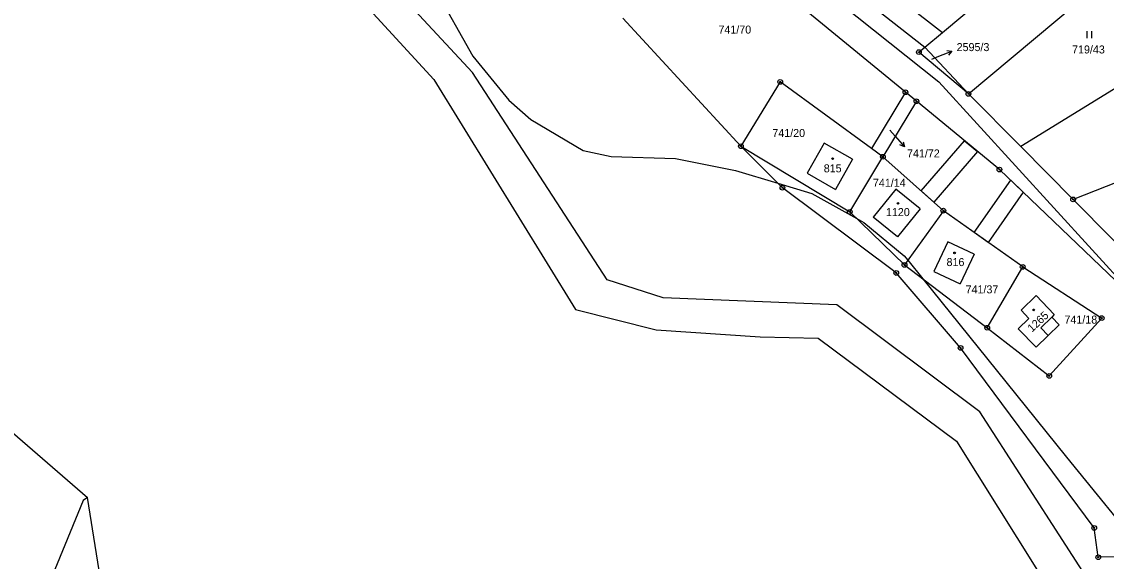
# Model space of a CAD drawing. Extents: x -439246 to -433691, y -1130252 to -1121148.
# Drawn here: x -436875.7 to -436645.4, y -1125921.5 to -1125806.8 of the extents above; entities that cross this region are included whole.
import ezdxf

# ---------------------------------------------------------------- set-up
doc = ezdxf.new("R2010")
doc.units = 0
for name, color, linetype in [('Vrstva 1', 7, 'Continuous'), ('Vrstva 16', 7, 'Continuous'), ('Vrstva 18', 7, 'Continuous'), ('Vrstva 19', 7, 'Continuous'), ('Vrstva 24', 7, 'Continuous'), ('Vrstva 25', 7, 'Continuous'), ('Vrstva 3', 7, 'Continuous'), ('Vrstva 30', 7, 'Continuous'), ('Vrstva 37', 7, 'Continuous'), ('Vrstva 4', 7, 'Continuous'), ('Vrstva 52', 7, 'Continuous'), ('Vrstva 6', 7, 'Continuous')]:
    doc.layers.add(name, color=color, linetype=linetype)

msp = doc.modelspace()

# ---------------------------------------------------------------- linework, layer by layer
at = {"layer": 'Vrstva 1'}
for p, q in [((-436722.99, -1125833.29), (-436748.07, -1125806.1)), ((-436623.12, -1125808.44), (-436663.55, -1125833.39)), ((-436663.55, -1125833.39), (-436674.68, -1125822.17)), ((-436714.19, -1125842.11), (-436722.99, -1125833.29)), ((-436663.55, -1125833.39), (-436652.43, -1125844.6)), ((-436689.99, -1125860.23), (-436714.19, -1125842.11)), ((-436676.33, -1125876.15), (-436689.99, -1125860.23)), ((-436647.96, -1125914.39), (-436676.33, -1125876.15)), ((-436647.09, -1125920.63), (-436647.96, -1125914.39)), ((-436627.74, -1125920.09), (-436647.09, -1125920.63))]:
    msp.add_line(p, q, dxfattribs=at)
for points in [[(-436736.81, -1125775.04), (-436680.95, -1125819.62)], [(-436680.2, -1125809.12), (-436645.23, -1125779.81)], [(-436720.38, -1125783.64), (-436683.9, -1125812.22)], [(-436779.97, -1125817.67), (-436808.31, -1125787.09)], [(-436674.68, -1125822.17), (-436637.55, -1125791.1)], [(-436812.26, -1125792.86), (-436788.23, -1125819.11)], [(-436688.05, -1125821.82), (-436721.28, -1125794.48)], [(-436696.05, -1125796.71), (-436680.2, -1125809.12)], [(-436683.9, -1125812.22), (-436680.2, -1125809.12)], [(-436685.2, -1125813.31), (-436683.9, -1125812.22)], [(-436683.9, -1125812.22), (-436674.68, -1125822.17)], [(-436674.68, -1125822.17), (-436685.2, -1125813.31)], [(-436751.38, -1125861.67), (-436779.97, -1125817.67)], [(-436788.23, -1125819.11), (-436758.11, -1125868)], [(-436714.65, -1125819.63), (-436722.99, -1125833.29)], [(-436695.26, -1125833.77), (-436714.65, -1125819.63)], [(-436640.25, -1125864.25), (-436680.95, -1125819.62)], [(-436688.05, -1125821.82), (-436695.26, -1125833.77)], [(-436685.73, -1125823.73), (-436688.05, -1125821.82)], [(-436685.73, -1125823.73), (-436692.84, -1125835.54)], [(-436668.08, -1125838.25), (-436685.73, -1125823.73)], [(-436608.06, -1125827.16), (-436652.43, -1125844.6)], [(-436722.99, -1125833.29), (-436699.88, -1125847.24)], [(-436705.33, -1125832.66), (-436708.92, -1125839.03)], [(-436699.28, -1125836.07), (-436705.33, -1125832.66)], [(-436692.84, -1125835.54), (-436695.26, -1125833.77)], [(-436699.28, -1125836.07), (-436702.89, -1125842.47)], [(-436699.88, -1125847.24), (-436692.84, -1125835.54)], [(-436680, -1125846.99), (-436692.84, -1125835.54)], [(-436641.75, -1125863.48), (-436668.08, -1125838.25)], [(-436708.92, -1125839.03), (-436702.89, -1125842.47)], [(-436690.12, -1125842.4), (-436694.94, -1125848.34)], [(-436684.94, -1125846.6), (-436690.12, -1125842.4)], [(-436652.43, -1125844.6), (-436635.76, -1125861.39)], [(-436688.25, -1125858.52), (-436699.88, -1125847.24)], [(-436684.94, -1125846.6), (-436689.76, -1125852.54)], [(-436680, -1125846.99), (-436688.25, -1125858.52)], [(-436663.15, -1125858.94), (-436680, -1125846.99)], [(-436689.76, -1125852.54), (-436694.94, -1125848.34)], [(-436679.02, -1125853.58), (-436682.02, -1125859.91)], [(-436673.45, -1125856.22), (-436679.02, -1125853.58)], [(-436673.45, -1125856.22), (-436676.45, -1125862.55)], [(-436688.25, -1125858.52), (-436670.69, -1125871.87)], [(-436670.69, -1125871.87), (-436663.15, -1125858.94)], [(-436663.15, -1125858.94), (-436646.36, -1125869.8)], [(-436682.02, -1125859.91), (-436676.45, -1125862.55)], [(-436739.5, -1125865.54), (-436751.38, -1125861.67)], [(-436702.62, -1125866.97), (-436739.5, -1125865.54)], [(-436660.32, -1125865.03), (-436663.5, -1125868.16)], [(-436660.32, -1125865.03), (-436656.43, -1125869.08)], [(-436758.11, -1125868), (-436740.98, -1125872.33)], [(-436672.27, -1125889.7), (-436702.62, -1125866.97)], [(-436663.5, -1125868.16), (-436661.84, -1125869.88)], [(-436661.84, -1125869.88), (-436664.11, -1125872.08)], [(-436646.36, -1125869.8), (-436657.5, -1125882.11)], [(-436656.43, -1125869.08), (-436656.98, -1125869.64)], [(-436655.4, -1125871.27), (-436656.98, -1125869.64)], [(-436740.98, -1125872.33), (-436718.9, -1125873.77)], [(-436670.69, -1125871.87), (-436657.5, -1125882.11)], [(-436664.11, -1125872.08), (-436660.31, -1125876.01)], [(-436657.76, -1125873.52), (-436655.4, -1125871.27)], [(-436718.9, -1125873.77), (-436706.58, -1125874.09)], [(-436706.58, -1125874.09), (-436677.2, -1125895.93)], [(-436660.31, -1125876.01), (-436657.76, -1125873.52)], [(-436626.57, -1125960.56), (-436672.27, -1125889.7)], [(-436677.2, -1125895.93), (-436634, -1125964.9)], [(-436862.69, -1125908.58), (-436872.57, -1125932.71)], [(-436861.74, -1125907.95), (-436862.69, -1125908.58)], [(-436857.92, -1125931.89), (-436861.74, -1125907.95)]]:
    msp.add_lwpolyline(points, dxfattribs=at)
at = {"layer": 'Vrstva 16'}
for p, q in [((-436680.96, -1125814.19), (-436678.17, -1125813.09)), ((-436690.23, -1125831.19), (-436688.22, -1125833.42))]:
    msp.add_line(p, q, dxfattribs=at)
for points in [[(-436679.28, -1125812.99), (-436678.17, -1125813.09), (-436678.92, -1125813.92)], [(-436682.44, -1125814.78), (-436680.96, -1125814.19)], [(-436691.39, -1125829.9), (-436690.23, -1125831.19)], [(-436688.52, -1125832.34), (-436688.22, -1125833.42), (-436689.26, -1125833.01)]]:
    msp.add_lwpolyline(points, dxfattribs=at)
at = {"layer": 'Vrstva 24'}
for centre, radius in [((-436685.2, -1125813.31), 0.5), ((-436685.2, -1125813.31), 0.1), ((-436714.65, -1125819.63), 0.5), ((-436714.65, -1125819.63), 0.1), ((-436688.05, -1125821.82), 0.5), ((-436688.05, -1125821.82), 0.1), ((-436674.68, -1125822.17), 0.5), ((-436674.68, -1125822.17), 0.1), ((-436685.73, -1125823.73), 0.5), ((-436685.73, -1125823.73), 0.1), ((-436722.99, -1125833.29), 0.5), ((-436722.99, -1125833.29), 0.1), ((-436692.84, -1125835.54), 0.5), ((-436692.84, -1125835.54), 0.1), ((-436668.08, -1125838.25), 0.5), ((-436668.08, -1125838.25), 0.1), ((-436714.19, -1125842.11), 0.5), ((-436714.19, -1125842.11), 0.1), ((-436652.43, -1125844.6), 0.5), ((-436652.43, -1125844.6), 0.1), ((-436699.88, -1125847.24), 0.5), ((-436699.88, -1125847.24), 0.1), ((-436680, -1125846.99), 0.5), ((-436680, -1125846.99), 0.1), ((-436688.25, -1125858.52), 0.5), ((-436688.25, -1125858.52), 0.1), ((-436663.15, -1125858.94), 0.5), ((-436663.15, -1125858.94), 0.1), ((-436689.99, -1125860.23), 0.5), ((-436689.99, -1125860.23), 0.1), ((-436646.36, -1125869.8), 0.5), ((-436646.36, -1125869.8), 0.1), ((-436670.69, -1125871.87), 0.5), ((-436670.69, -1125871.87), 0.1), ((-436676.33, -1125876.15), 0.5), ((-436676.33, -1125876.15), 0.1), ((-436657.5, -1125882.11), 0.5), ((-436657.5, -1125882.11), 0.1), ((-436647.96, -1125914.39), 0.5), ((-436647.96, -1125914.39), 0.1), ((-436647.09, -1125920.63), 0.5), ((-436647.09, -1125920.63), 0.1)]:
    msp.add_circle(centre, radius, dxfattribs=at)
at = {"layer": 'Vrstva 25'}
for p, q in [((-436649.46, -1125810.36), (-436649.46, -1125808.86)), ((-436648.46, -1125810.36), (-436648.46, -1125808.86))]:
    msp.add_line(p, q, dxfattribs=at)
for centre in [(-436703.51, -1125835.94), (-436689.64, -1125845.44), (-436677.62, -1125855.96), (-436660.81, -1125868.06)]:
    msp.add_circle(centre, 0.175, dxfattribs=at)
at = {"layer": 'Vrstva 3'}
for points in [[(-436705.33, -1125832.66), (-436708.92, -1125839.03)], [(-436699.28, -1125836.07), (-436705.33, -1125832.66)], [(-436699.28, -1125836.07), (-436702.89, -1125842.47)], [(-436708.92, -1125839.03), (-436702.89, -1125842.47)], [(-436690.12, -1125842.4), (-436694.94, -1125848.34)], [(-436684.94, -1125846.6), (-436690.12, -1125842.4)], [(-436684.94, -1125846.6), (-436689.76, -1125852.54)], [(-436689.76, -1125852.54), (-436694.94, -1125848.34)], [(-436679.02, -1125853.58), (-436682.02, -1125859.91)], [(-436673.45, -1125856.22), (-436679.02, -1125853.58)], [(-436673.45, -1125856.22), (-436676.45, -1125862.55)], [(-436682.02, -1125859.91), (-436676.45, -1125862.55)], [(-436660.32, -1125865.03), (-436663.5, -1125868.16)], [(-436660.32, -1125865.03), (-436656.43, -1125869.08)], [(-436663.5, -1125868.16), (-436661.84, -1125869.88)], [(-436661.84, -1125869.88), (-436664.11, -1125872.08)], [(-436656.98, -1125869.64), (-436659.32, -1125871.91)], [(-436656.43, -1125869.08), (-436656.98, -1125869.64)], [(-436664.11, -1125872.08), (-436660.31, -1125876.01)], [(-436659.32, -1125871.91), (-436657.76, -1125873.52)], [(-436660.31, -1125876.01), (-436657.76, -1125873.52)]]:
    msp.add_lwpolyline(points, dxfattribs=at)
at = {"layer": 'Vrstva 30'}
for p, q in [((-436684.74, -1125842.77), (-436675.51, -1125832.13)), ((-436675.51, -1125832.13), (-436672.72, -1125834.43)), ((-436672.72, -1125834.43), (-436682.04, -1125845.17)), ((-436673.44, -1125851.64), (-436665.7, -1125840.54)), ((-436665.7, -1125840.54), (-436663.07, -1125843.05)), ((-436682.04, -1125845.17), (-436684.74, -1125842.77)), ((-436663.07, -1125843.05), (-436670.51, -1125853.72)), ((-436670.51, -1125853.72), (-436673.44, -1125851.64))]:
    msp.add_line(p, q, dxfattribs=at)
at = {"layer": 'Vrstva 37'}
for centre in [(-436703.51, -1125835.94), (-436689.64, -1125845.44), (-436677.62, -1125855.96), (-436660.81, -1125868.06)]:
    msp.add_circle(centre, 0.175, dxfattribs=at)
at = {"layer": 'Vrstva 4'}
for points in [[(-436656.98, -1125869.64), (-436659.32, -1125871.91)], [(-436659.32, -1125871.91), (-436657.76, -1125873.52)]]:
    msp.add_lwpolyline(points, dxfattribs=at)
at = {"layer": 'Vrstva 52'}
msp.add_lwpolyline([(-436788.04, -1125799.68), (-436779.94, -1125814.17), (-436772.28, -1125823.54), (-436767.59, -1125827.59), (-436756.51, -1125834.19), (-436750.55, -1125835.47), (-436736.91, -1125835.9), (-436724.13, -1125838.45), (-436715.12, -1125841.18), (-436707.94, -1125843.35), (-436698.4, -1125848.67), (-436696.86, -1125849.53), (-436688.34, -1125856.56), (-436687.55, -1125857.54), (-436684.39, -1125861.45), (-436666.7, -1125883.38), (-436653.81, -1125899.36), (-436636.76, -1125920.34)], dxfattribs=at)
at = {"layer": 'Vrstva 6'}
msp.add_lwpolyline([(-436943.56, -1125837.09), (-436861.74, -1125907.95)], dxfattribs=at)

# ---------------------------------------------------------------- texts
at = {"layer": 'Vrstva 16'}
for s, p in [('2595/3', (-436677.18, -1125813.09)), ('741/72', (-436687.72, -1125835.68))]:
    msp.add_text(s, height=1.7, dxfattribs=at).set_placement(p)
at = {"layer": 'Vrstva 18'}
for s, height, p in [('741/70', 1.7, (-436727.76, -1125809.37)), ('719/43', 1.7, (-436652.66, -1125813.59)), ('2595/3', 0.1, (-436682.67, -1125814.78)), ('741/20', 1.7, (-436716.32, -1125831.34)), ('741/72', 0.1, (-436691.39, -1125829.9)), ('741/14', 1.7, (-436694.96, -1125841.92)), ('741/37', 1.7, (-436675.27, -1125864.56)), ('741/18', 1.7, (-436654.28, -1125870.98))]:
    msp.add_text(s, height=height, dxfattribs=at).set_placement(p)
at = {"layer": 'Vrstva 19'}
for s, p in [('815', (-436705.4, -1125838.85)), ('1120', (-436692.19, -1125848.14)), ('816', (-436679.32, -1125858.76))]:
    msp.add_text(s, height=1.7, dxfattribs=at).set_placement(p)
msp.add_text('1265', height=1.7, rotation=43.0332, dxfattribs=at).set_placement((-436661.17, -1125872.9))

doc.saveas('drawing.dxf')
